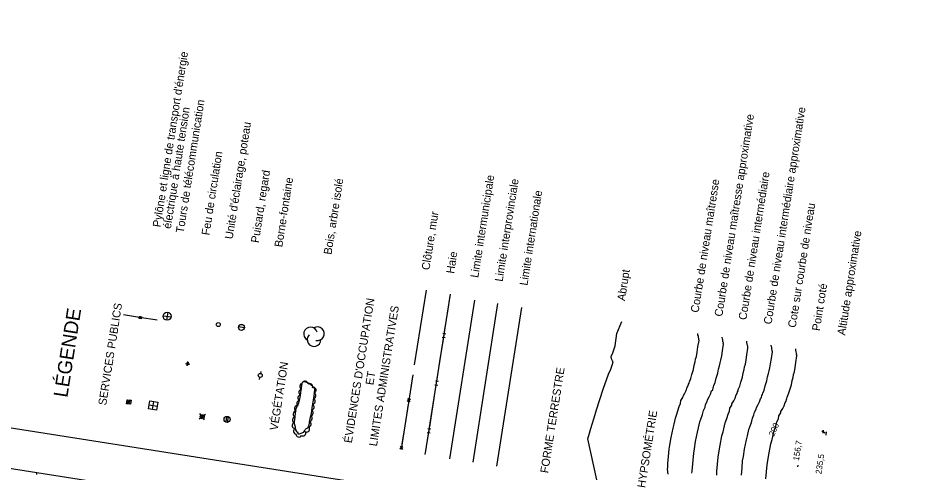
# Model space of a CAD drawing. Extents: x 282461 to 284471, y 5554090 to 5557646.
# Drawn here: x 283686.1 to 284135.3, y 5556984.7 to 5557211.3 of the extents above; entities that cross this region are included whole.
import ezdxf

# ---------------------------------------------------------------- set-up
doc = ezdxf.new("R2010")
doc.units = 0
for name, color, linetype in [('Niveau 1', 7, 'Continuous'), ('Niveau 2', 7, 'Continuous'), ('Niveau 21', 7, 'Continuous'), ('Niveau 3', 7, 'Continuous'), ('Niveau 34', 7, 'Continuous'), ('Niveau 36', 7, 'Continuous'), ('Niveau 37', 7, 'Continuous'), ('Niveau 41', 7, 'Continuous'), ('Niveau 44', 7, 'Continuous'), ('Niveau 60', 7, 'Continuous'), ('Niveau 63', 7, 'Continuous')]:
    doc.layers.add(name, color=color, linetype=linetype)

msp = doc.modelspace()

# ---------------------------------------------------------------- linework, layer by layer
at = {"layer": 'Niveau 1'}
for points in [[(284009.87, 5556984.12), (284009.56, 5556986.55), (284009.7, 5556987.5), (284009.77, 5556989.39), (284010.14, 5556992.94), (284010.47, 5556996.48), (284010.77, 5556998.59), (284011.39, 5557002.35), (284012.34, 5557006.95), (284012.89, 5557009.04), (284013.56, 5557012.05), (284014, 5557013.43), (284014.8, 5557015.67), (284015.38, 5557017.76), (284016.09, 5557019.34), (284016.31, 5557020.72), (284017.2, 5557022.28), (284017.31, 5557022.97), (284018.23, 5557024.5), (284018.88, 5557025.85), (284019.39, 5557027.45), (284019.93, 5557028.1), (284020.07, 5557029.01), (284020.35, 5557029.46), (284020.47, 5557030.14), (284021.17, 5557031.72), (284021.7, 5557033.79), (284022.54, 5557036.3), (284022.87, 5557038.39), (284023.38, 5557039.98), (284023.61, 5557041.38), (284024.03, 5557042.74), (284024.37, 5557044.87), (284024.77, 5557047.44), (284025.3, 5557050.72), (284025.14, 5557051.22), (284025.21, 5557051.69), (284025.01, 5557051.96), (284024.96, 5557052.93), (284024.77, 5557053.19), (284024.69, 5557054.19), (284024.69, 5557054.19)], [(284021.75, 5556984.63), (284021.9, 5556985.57), (284021.98, 5556987.46), (284022.31, 5556991.02), (284022.66, 5556994.55), (284022.98, 5556996.67), (284023.56, 5557000.41), (284024.52, 5557005.05), (284025.08, 5557007.12), (284025.75, 5557010.12), (284026.18, 5557011.49), (284026.99, 5557013.75), (284027.56, 5557015.85), (284028.27, 5557017.42), (284028.51, 5557018.81), (284029.42, 5557020.37), (284029.5, 5557021.07), (284030.4, 5557022.6), (284031.07, 5557023.95), (284031.57, 5557025.53), (284032.11, 5557026.17), (284032.26, 5557027.11), (284032.55, 5557027.54), (284032.66, 5557028.22), (284033.35, 5557029.81), (284033.91, 5557031.88), (284034.72, 5557034.37), (284035.07, 5557036.45), (284035.55, 5557038.06), (284035.78, 5557039.48), (284036.22, 5557040.86), (284036.57, 5557042.97), (284036.97, 5557045.54), (284037.47, 5557048.81), (284037.32, 5557049.31), (284037.41, 5557049.76), (284037.2, 5557050.05), (284037.13, 5557051.02), (284036.95, 5557051.29), (284036.89, 5557052.27), (284036.89, 5557052.27)], [(284058.56, 5556981.71), (284058.89, 5556985.27), (284059.22, 5556988.83), (284059.55, 5556990.92), (284060.15, 5556994.66), (284061.07, 5556999.29), (284061.65, 5557001.36), (284062.33, 5557004.38), (284062.78, 5557005.75), (284063.57, 5557008.03), (284064.11, 5557010.11), (284064.83, 5557011.69), (284065.05, 5557013.09), (284065.96, 5557014.62), (284066.08, 5557015.31), (284067, 5557016.83), (284067.64, 5557018.18), (284068.15, 5557019.77), (284068.69, 5557020.4), (284068.83, 5557021.34), (284069.11, 5557021.77), (284069.22, 5557022.46), (284069.92, 5557024.04), (284070.46, 5557026.11), (284071.32, 5557028.63), (284071.63, 5557030.71), (284072.14, 5557032.3), (284072.34, 5557033.72), (284072.78, 5557035.07), (284073.14, 5557037.2), (284073.53, 5557039.77), (284074.06, 5557043.04), (284073.92, 5557043.55), (284073.98, 5557044), (284073.78, 5557044.27), (284073.7, 5557045.24), (284073.52, 5557045.51), (284073.46, 5557046.49), (284073.46, 5557046.49)]]:
    msp.add_lwpolyline(points, dxfattribs=at)
at = {"layer": 'Niveau 2'}
for points in [[(284034.1, 5556983.66), (284034.18, 5556985.55), (284034.49, 5556989.1), (284034.84, 5556992.65), (284035.19, 5556994.74), (284035.75, 5556998.49), (284036.71, 5557003.14), (284037.25, 5557005.2), (284037.95, 5557008.2), (284038.39, 5557009.59), (284039.18, 5557011.83), (284039.74, 5557013.92), (284040.46, 5557015.51), (284040.68, 5557016.91), (284041.61, 5557018.45), (284041.7, 5557019.14), (284042.62, 5557020.69), (284043.25, 5557022.01), (284043.75, 5557023.61), (284044.31, 5557024.25), (284044.44, 5557025.18), (284044.74, 5557025.62), (284044.84, 5557026.33), (284045.55, 5557027.88), (284046.1, 5557029.95), (284046.94, 5557032.44), (284047.25, 5557034.55), (284047.74, 5557036.16), (284047.97, 5557037.55), (284048.4, 5557038.92), (284048.77, 5557041.01), (284049.17, 5557043.59), (284049.65, 5557046.88), (284049.52, 5557047.4), (284049.59, 5557047.85), (284049.38, 5557048.12), (284049.32, 5557049.08), (284049.14, 5557049.35), (284049.08, 5557050.33), (284049.08, 5557050.33)], [(284046.38, 5556983.63), (284046.7, 5556987.18), (284047.02, 5556990.72), (284047.38, 5556992.84), (284047.96, 5556996.59), (284048.9, 5557001.19), (284049.44, 5557003.27), (284050.14, 5557006.28), (284050.59, 5557007.65), (284051.37, 5557009.91), (284051.91, 5557012), (284052.64, 5557013.59), (284052.86, 5557014.99), (284053.79, 5557016.53), (284053.89, 5557017.23), (284054.83, 5557018.75), (284055.47, 5557020.09), (284055.93, 5557021.68), (284056.48, 5557022.33), (284056.64, 5557023.26), (284056.93, 5557023.7), (284057.05, 5557024.39), (284057.73, 5557025.95), (284058.29, 5557028.03), (284059.12, 5557030.55), (284059.45, 5557032.64), (284059.92, 5557034.24), (284060.17, 5557035.64), (284060.59, 5557037), (284060.95, 5557039.13), (284061.36, 5557041.69), (284061.86, 5557044.96), (284061.71, 5557045.48), (284061.78, 5557045.93), (284061.58, 5557046.2), (284061.51, 5557047.16), (284061.33, 5557047.44), (284061.27, 5557048.43), (284061.27, 5557048.43)], [(283695.31, 5556984.9), (283695.32, 5556983.99)]]:
    msp.add_lwpolyline(points, dxfattribs=at)
at = {"layer": 'Niveau 21'}
for p, q in [((283770.36, 5557037.98), (283770.71, 5557040.19)), ((283769.43, 5557039.26), (283771.66, 5557038.91)), ((283771.15, 5557039.54), (283769.94, 5557038.65)), ((283770.98, 5557038.47), (283770.1, 5557039.68))]:
    msp.add_line(p, q, dxfattribs=at)
at = {"layer": 'Niveau 3'}
for p, q in [((284086.42, 5557005.71), (284088.05, 5557004.72)), ((284087.14, 5557004.45), (284087.37, 5557005.99)), ((284088.62, 5557003.52), (284088.86, 5557005.11)), ((284074.54, 5556987.82), (284074.66, 5556988.61))]:
    msp.add_line(p, q, dxfattribs=at)
at = {"layer": 'Niveau 34'}
for p, q in [((283758.39, 5557063.04), (283762.34, 5557062.42)), ((283760.68, 5557064.71), (283760.05, 5557060.76)), ((283751.4, 5557018.61), (283755.35, 5557017.99)), ((283753.06, 5557016.32), (283753.69, 5557020.28))]:
    msp.add_line(p, q, dxfattribs=at)
msp.add_lwpolyline([(283755.66, 5557019.96), (283755.04, 5557016.01), (283751.09, 5557016.63), (283751.71, 5557020.59)], close=True, dxfattribs=at)
msp.add_circle((283760.36, 5557062.74), 2, dxfattribs=at)
at = {"layer": 'Niveau 36'}
for p, q in [((283746.53, 5557062.18), (283738.65, 5557063.42)), ((283754.42, 5557060.93), (283747.52, 5557062.02)), ((283755.39, 5557060.78), (283754.42, 5557060.93)), ((283798.88, 5557056.99), (283795.92, 5557057.45)), ((283806.44, 5557031.31), (283806.6, 5557032.3)), ((283807.06, 5557035.26), (283806.91, 5557034.27)), ((283742.39, 5557020.88), (283740.1, 5557019.21)), ((283742.08, 5557018.9), (283740.42, 5557021.19)), ((283779.49, 5557013.89), (283776.26, 5557011.54)), ((283779.05, 5557011.1), (283776.7, 5557014.33)), ((283789.97, 5557012.86), (283789.52, 5557009.99)), ((283790.43, 5557009.85), (283790.88, 5557012.71))]:
    msp.add_line(p, q, dxfattribs=at)
for points in [[(283747.6, 5557062.51), (283747.44, 5557061.53), (283746.45, 5557061.68), (283746.61, 5557062.67)], [(283742.39, 5557020.88), (283742.08, 5557018.9), (283740.1, 5557019.21), (283740.42, 5557021.19)]]:
    msp.add_lwpolyline(points, close=True, dxfattribs=at)
msp.add_lwpolyline([(283747.37, 5557061.67), (283746.59, 5557061.77), (283746.62, 5557061.95), (283747.38, 5557061.86), (283747.41, 5557062.05), (283746.66, 5557062.18), (283746.69, 5557062.35), (283747.44, 5557062.25), (283747.47, 5557062.41), (283746.74, 5557062.54)], dxfattribs=at)
for centre, radius in [((283785.82, 5557058.63), 1), ((283797.39, 5557057.22), 1.5), ((283806.75, 5557033.28), 1), ((283777.87, 5557012.72), 1), ((283790.21, 5557011.35), 1.52)]:
    msp.add_circle(centre, radius, dxfattribs=at)
at = {"layer": 'Niveau 37'}
for p, q in [((283897.7, 5557054.29), (283899.18, 5557054.06)), ((283897.39, 5557052.32), (283898.87, 5557052.09)), ((283893.66, 5557028.61), (283895.14, 5557028.38)), ((283893.97, 5557030.59), (283895.45, 5557030.35)), ((283879.92, 5557020.38), (283881.53, 5557021.56)), ((283880.14, 5557021.78), (283881.31, 5557020.16)), ((283889.93, 5557004.9), (283891.41, 5557004.67)), ((283890.24, 5557006.88), (283891.72, 5557006.64)), ((283876.19, 5556996.67), (283877.8, 5556997.85)), ((283876.41, 5556998.07), (283877.58, 5556996.45))]:
    msp.add_line(p, q, dxfattribs=at)
for points in [[(283889.32, 5557075.67), (283883.48, 5557038.55)], [(283889.08, 5556994.72), (283901.51, 5557073.75)], [(283900.14, 5557065.05), (283901.38, 5557072.95)], [(283898.58, 5557055.17), (283900.14, 5557065.05)], [(283974.41, 5556981.3), (283969.98, 5557001.68), (283971.96, 5557008.57), (283973, 5557012.24), (283974.28, 5557016.1), (283977.47, 5557026.39), (283980.21, 5557033.88), (283981.29, 5557036.34), (283982.05, 5557038.39), (283982.53, 5557039.99), (283982.17, 5557040.51), (283981.64, 5557041.57), (283981.61, 5557042.77), (283982.36, 5557044.57), (283983.56, 5557047.97), (283984.3, 5557054.09), (283986.84, 5557060.17)], [(283898.12, 5557052.2), (283898.43, 5557054.18)], [(283896.41, 5557041.34), (283897.96, 5557051.22)], [(283894.85, 5557031.46), (283896.41, 5557041.34)], [(283882.71, 5557033.62), (283876.87, 5556996.5)], [(283882.59, 5557032.82), (283881.04, 5557022.94)], [(283892.68, 5557017.63), (283894.23, 5557027.51)], [(283894.39, 5557028.49), (283894.7, 5557030.47)], [(283880.41, 5557018.99), (283878.86, 5557009.11)], [(283891.13, 5557007.75), (283892.68, 5557017.63)], [(283878.86, 5557009.11), (283877.31, 5556999.23)], [(283890.66, 5557004.79), (283890.97, 5557006.76)], [(283888.95, 5556993.92), (283890.5, 5557003.8)]]:
    msp.add_lwpolyline(points, dxfattribs=at)
at = {"layer": 'Niveau 41'}
for points in [[(283901.12, 5556991.72), (283913.55, 5557070.74)], [(283912.73, 5556990.09), (283925.16, 5557069.12)], [(283924.65, 5556988.02), (283937.08, 5557067.04)]]:
    msp.add_lwpolyline(points, dxfattribs=at)
at = {"layer": 'Niveau 44'}
msp.add_lwpolyline([(283824.48, 5557016.26), (283824.48, 5557016.26), (283824.55, 5557016.72), (283824.88, 5557017.4), (283824.99, 5557018.11), (283825.5, 5557018.49), (283825.83, 5557019.17), (283826.32, 5557020.77), (283826.73, 5557023.34), (283827.17, 5557026.15), (283827.65, 5557029.19), (283827.76, 5557029.88), (283828.27, 5557030.29), (283829.35, 5557030.12), (283831.04, 5557029.36), (283832.25, 5557028.47), (283832.65, 5557028.16), (283832.83, 5557027.89), (283832.98, 5557027.4), (283833.59, 5557027.06), (283833.68, 5557026.07), (283833.42, 5557023), (283832.98, 5557020.19), (283832.5, 5557017.15), (283832.06, 5557014.34), (283831.91, 5557013.42), (283831.43, 5557011.81), (283830.92, 5557008.53), (283830.85, 5557008.08), (283830.57, 5557007.88), (283830.5, 5557007.4), (283830.21, 5557006.96), (283829.95, 5557006.78), (283829.48, 5557006.61), (283829.23, 5557006.41), (283828.94, 5557005.97), (283828.68, 5557005.76), (283828.32, 5557004.87), (283827.83, 5557004.7), (283826.16, 5557004.02), (283825.7, 5557004.09), (283825.6, 5557004.81), (283825.16, 5557004.88), (283825.02, 5557005.39), (283824.48, 5557006.2), (283824.23, 5557007.44), (283824.06, 5557007.93), (283823.81, 5557009.18), (283823.82, 5557010.62), (283823.89, 5557011.07), (283824.48, 5557016.26)], dxfattribs=at)
msp.add_lwpolyline([(283824.48, 5557016.26), (283824.48, 5557016.26), (283824.55, 5557016.72), (283824.88, 5557017.4), (283824.99, 5557018.11), (283825.5, 5557018.49), (283825.83, 5557019.17), (283826.32, 5557020.77), (283826.73, 5557023.34), (283827.17, 5557026.15), (283827.65, 5557029.19), (283827.76, 5557029.88), (283828.27, 5557030.29), (283829.35, 5557030.12), (283831.04, 5557029.36), (283832.25, 5557028.47), (283832.65, 5557028.16), (283832.83, 5557027.89), (283832.98, 5557027.4), (283833.59, 5557027.06), (283833.68, 5557026.07), (283833.42, 5557023), (283832.98, 5557020.19), (283832.5, 5557017.15), (283832.06, 5557014.34), (283831.91, 5557013.42), (283831.43, 5557011.81), (283830.92, 5557008.53), (283830.85, 5557008.08), (283830.57, 5557007.88), (283830.5, 5557007.4), (283830.21, 5557006.96), (283829.95, 5557006.78), (283829.48, 5557006.61), (283829.23, 5557006.41), (283828.94, 5557005.97), (283828.68, 5557005.76), (283828.32, 5557004.87), (283827.83, 5557004.7), (283826.16, 5557004.02), (283825.7, 5557004.09), (283825.6, 5557004.81), (283825.16, 5557004.88), (283825.02, 5557005.39), (283824.48, 5557006.2), (283824.23, 5557007.44), (283824.06, 5557007.93), (283823.81, 5557009.18), (283823.82, 5557010.62), (283823.89, 5557011.07), (283824.48, 5557016.26)], dxfattribs=at)
msp.add_lwpolyline([(283824.48, 5557016.26), (283824.48, 5557016.26), (283824.55, 5557016.72), (283824.88, 5557017.4), (283824.99, 5557018.11), (283825.5, 5557018.49), (283825.83, 5557019.17), (283826.32, 5557020.77), (283826.73, 5557023.34), (283827.17, 5557026.15), (283827.65, 5557029.19), (283827.76, 5557029.88), (283828.27, 5557030.29), (283829.35, 5557030.12), (283831.04, 5557029.36), (283832.25, 5557028.47), (283832.65, 5557028.16), (283832.83, 5557027.89), (283832.98, 5557027.4), (283833.59, 5557027.06), (283833.68, 5557026.07), (283833.42, 5557023), (283832.98, 5557020.19), (283832.5, 5557017.15), (283832.06, 5557014.34), (283831.91, 5557013.42), (283831.43, 5557011.81), (283830.92, 5557008.53), (283830.85, 5557008.08), (283830.57, 5557007.88), (283830.5, 5557007.4), (283830.21, 5557006.96), (283829.95, 5557006.78), (283829.48, 5557006.61), (283829.23, 5557006.41), (283828.94, 5557005.97), (283828.68, 5557005.76), (283828.32, 5557004.87), (283827.83, 5557004.7), (283826.16, 5557004.02), (283825.7, 5557004.09), (283825.6, 5557004.81), (283825.16, 5557004.88), (283825.02, 5557005.39), (283824.48, 5557006.2), (283824.23, 5557007.44), (283824.06, 5557007.93), (283823.81, 5557009.18), (283823.82, 5557010.62), (283823.89, 5557011.07), (283824.48, 5557016.26)], dxfattribs=at)
for centre, radius, start, end in [((283831.78, 5557053.98), 3.4, 13.2552, 240.7123), ((283835.18, 5557054.04), 3.4, 257.9229, 120.6073), ((283833.53, 5557051.09), 3.4, 135.1014, 0.79), ((283827.9, 5557027.77), 1.52, 98.8314, 243.2233), ((283829.04, 5557028.88), 1.52, 8.8587, 153.2506), ((283831.37, 5557027.65), 1.52, 341.4682, 125.8601), ((283833.03, 5557025.98), 1.52, 292.9985, 77.3904), ((283827.01, 5557022.08), 1.52, 98.7399, 243.1317), ((283827.45, 5557024.92), 1.52, 98.9047, 243.2966), ((283832.92, 5557023.19), 1.52, 282.9632, 67.3551), ((283825.25, 5557016.76), 1.52, 98.9973, 243.3891), ((283826.45, 5557019.19), 1.52, 90.7769, 235.1687), ((283832.1, 5557017.52), 1.52, 278.8314, 63.2233), ((283832.54, 5557020.37), 1.52, 278.9047, 63.2966), ((283824.65, 5557013.92), 1.52, 101.3185, 245.7104), ((283831.1, 5557011.92), 1.52, 271.2028, 55.5947), ((283831.65, 5557014.68), 1.52, 278.9047, 63.2966), ((283824.17, 5557008.33), 1.52, 119.114, 263.5059), ((283824.33, 5557011.06), 1.52, 101.3185, 245.7104), ((283830.53, 5557009.04), 1.52, 278.966, 63.3579), ((283824.81, 5557005.53), 1.52, 119.2028, 263.5947), ((283827.97, 5557004.64), 1.52, 240.6453, 25.0372), ((283829.8, 5557006.57), 1.52, 254.4156, 38.8074), ((283826.03, 5557004.13), 1.52, 182.7506, 327.1425)]:
    msp.add_arc(centre, radius, start, end, dxfattribs=at)
at = {"layer": 'Niveau 60'}
for points in [[(284355.61, 5556901.31), (284433.31, 5557395.23), (283002.02, 5557620.39), (282924.32, 5557126.47), (284355.61, 5556901.31)], [(282485.97, 5554340.04), (282921.22, 5557106.72), (284352.51, 5556881.56), (283917.27, 5554114.87), (282485.97, 5554340.04)]]:
    msp.add_lwpolyline(points, dxfattribs=at)

# ---------------------------------------------------------------- texts
at = {"layer": 'Niveau 1'}
msp.add_text('200', height=3, rotation=66.2972, dxfattribs=at).set_placement((284062.6, 5557002.67))
at = {"layer": 'Niveau 3'}
for s, rotation, p in [('156,7', 81.0598, (284075.03, 5556990.66)), ('235,5', 81.5139, (284086.23, 5556983.97))]:
    msp.add_text(s, height=3, rotation=rotation, dxfattribs=at).set_placement(p)
at = {"layer": 'Niveau 63'}
for s, height, p in [("Pylône et ligne de transport d'énergie", 4, (283757.05, 5557106.91)), ('Tours de télécommunication', 4, (283768.57, 5557103.96)), ('électrique à haute tension', 4, (283762.19, 5557106.1)), ('Courbe de niveau intermédiaire approximative', 4, (284061.37, 5557058.53)), ('Courbe de niveau maîtresse approximative', 4, (284036.87, 5557062.38)), ("Unité d'éclairage, poteau", 4, (283792.98, 5557100.93)), ('Feu de circulation', 4, (283781.38, 5557102.88)), ('Puisard, regard', 4, (283805.97, 5557099.08)), ('Courbe de niveau intermédiaire', 4, (284048.85, 5557060.7)), ('Borne-fontaine', 4, (283817.68, 5557096.94)), ('Bois, arbre isolé', 4, (283842.2, 5557093.25)), ('Limite intermunicipale', 4, (283915.3, 5557081.71)), ('Limite interprovinciale', 4, (283927.45, 5557079.8)), ('Courbe de niveau maîtresse', 4, (284025.03, 5557064.34)), ('Limite internationale', 4, (283939.79, 5557077.85)), ('Cote sur courbe de niveau', 4, (284073.45, 5557056.83)), ('Clôture, mur', 4, (283890.99, 5557085.53)), ('Altitude approximative', 4, (284098.06, 5557053.06)), ('Haie', 4, (283903.27, 5557083.8)), ('Abrupt', 4, (283988.4, 5557070.21)), ('Point coté', 4, (284085.45, 5557055.24)), ("ÉVIDENCES D'OCCUPATION", 4, (283852.34, 5556999.39)), ('SERVICES PUBLICS', 4, (283729.97, 5557018.19)), ('LIMITES ADMINISTRATIVES', 4, (283864.84, 5556997.79)), ('LÉGENDE', 7, (283710.63, 5557021.99)), ('VÉGÉTATION', 4, (283815.37, 5557005.69)), ('FORME TERRESTRE', 4, (283950.1, 5556984.42)), ('ET', 4, (283863.05, 5557028.26)), ('HYPSOMÉTRIE', 4, (283998.45, 5556977.09))]:
    msp.add_text(s, height=height, rotation=81.0598, dxfattribs=at).set_placement(p)

doc.saveas('drawing.dxf')
